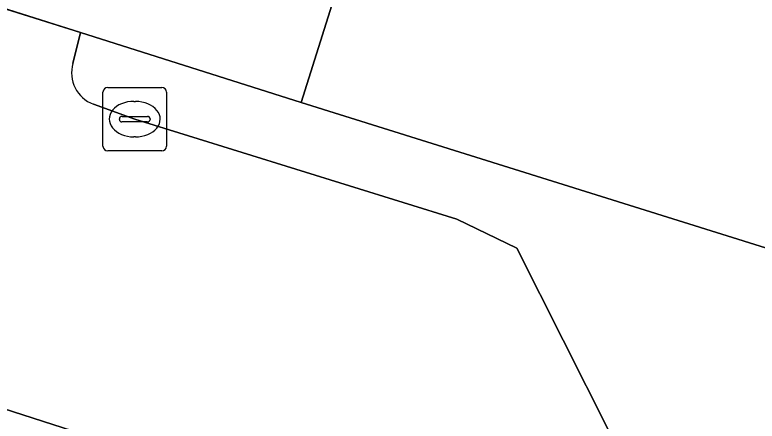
# Model space of a CAD drawing. Extents: x 160675 to 161153, y 383241 to 383714.
# Drawn here: x 160952.37 to 160964.06, y 383381.58 to 383387.98 of the extents above; entities that cross this region are included whole.
import ezdxf

# ---------------------------------------------------------------- set-up
doc = ezdxf.new("R2010")
doc.units = 0
for name, color, linetype in [('IMGEO_Groenvoorziening', 7, 'Continuous'), ('IMGEO_Hek', 7, 'Continuous'), ('IMGEO_Kolk', 7, 'Continuous'), ('IMGEO_Pand', 7, 'Continuous'), ('IMGEO_Parkeervlak_open', 7, 'Continuous'), ('IMGEO_Rijbaan_lokaal_open', 7, 'Continuous'), ('IMGEO_Voetpad_open', 7, 'Continuous')]:
    doc.layers.add(name, color=color, linetype=linetype)

msp = doc.modelspace()

# ---------------------------------------------------------------- linework, layer by layer
at = {"layer": 'IMGEO_Groenvoorziening'}
for points in [[(160984.628, 383377.743), (160984.676, 383377.898), (160956.878, 383386.599), (160953.403, 383387.701), (160953.282, 383387.214)], [(160953.605, 383386.573), (160954.258, 383386.338), (160959.333, 383384.763), (160960.274, 383384.306), (160961.737, 383381.406)]]:
    msp.add_lwpolyline(points, dxfattribs=at)
msp.add_arc((160953.79, 383387.068), 0.528, 163.9429, 249.5442, dxfattribs=at)
at = {"layer": 'IMGEO_Hek'}
for points in [[(160953.403, 383387.701), (160947.221, 383389.66)], [(160956.878, 383386.599), (160953.403, 383387.701)]]:
    msp.add_lwpolyline(points, dxfattribs=at)
at = {"layer": 'IMGEO_Kolk'}
for p, q in [((160953.831, 383386.837), (160954.683, 383386.837)), ((160953.756, 383385.911), (160953.756, 383386.763)), ((160954.757, 383386.763), (160954.757, 383385.911)), ((160954.244, 383386.617), (160954.269, 383386.617)), ((160954.058, 383386.38), (160954.456, 383386.38)), ((160954.015, 383386.331), (160954.015, 383386.343)), ((160954.453, 383386.294), (160954.055, 383386.294)), ((160954.499, 383386.343), (160954.499, 383386.331)), ((160954.267, 383386.057), (160954.242, 383386.057)), ((160954.683, 383385.837), (160953.831, 383385.837))]:
    msp.add_line(p, q, dxfattribs=at)
for points in [[(160953.831, 383386.837), (160954.683, 383386.837)], [(160953.756, 383385.911), (160953.756, 383386.763)], [(160954.757, 383386.763), (160954.757, 383385.911)], [(160954.683, 383385.837), (160953.831, 383385.837)]]:
    msp.add_lwpolyline(points, dxfattribs=at)
for centre, radius, start, end in [((160953.833, 383386.761), 0.0765, 91.552, 178.448), ((160953.833, 383386.761), 0.0765, 91.552, 178.448), ((160954.681, 383386.761), 0.0765, 1.552, 88.448), ((160954.681, 383386.761), 0.0765, 1.552, 88.448), ((160954.055, 383386.34), 0.0403, 85.8775, 175.7526), ((160954.46, 383386.342), 0.0386, 1.7309, 96.639), ((160954.052, 383386.33), 0.0366, 178.938, 274.7102), ((160954.456, 383386.337), 0.043, 264.8664, 352.4533), ((160953.833, 383385.913), 0.0765, 181.552, 268.448), ((160953.833, 383385.913), 0.0765, 181.552, 268.448), ((160954.681, 383385.913), 0.0765, 271.552, 358.448), ((160954.681, 383385.913), 0.0765, 271.552, 358.448)]:
    msp.add_arc(centre, radius, start, end, dxfattribs=at)
for centre, major_axis, ratio, start_param, end_param in [((160954.243, 383386.337), (-0.387, 0.002), 0.722429, 4.712389, 7.853982), ((160954.268, 383386.337), (-0.39, 0.002), 0.717154, 1.570796, 4.712389)]:
    msp.add_ellipse(centre, major_axis=major_axis, ratio=ratio, start_param=start_param, end_param=end_param, dxfattribs=at)
at = {"layer": 'IMGEO_Pand'}
msp.add_lwpolyline([(160990.957, 383414.155), (160967.849, 383421.416), (160964.397, 383410.461), (160959.18, 383393.905), (160956.878, 383386.599), (160984.676, 383377.898), (160992.903, 383375.323)], dxfattribs=at)
at = {"layer": 'IMGEO_Parkeervlak_open'}
msp.add_lwpolyline([(160953.275, 383381.428), (160937.803, 383386.409), (160902.588, 383397.698), (160901.917, 383395.611), (160905.032, 383394.612), (160936.244, 383384.606), (160952.13, 383379.495), (160952.654, 383381.092)], dxfattribs=at)
at = {"layer": 'IMGEO_Rijbaan_lokaal_open'}
for points in [[(160870.773, 383407.909), (160899.445, 383398.723), (160902.588, 383397.698), (160937.803, 383386.409), (160953.275, 383381.428), (160955.527, 383379.454), (160957.362, 383377.84), (160957.988, 383377.643), (160975.522, 383372.116), (160978.404, 383371.21), (160983.568, 383369.569)], [(160953.282, 383387.214), (160953.403, 383387.701), (160950.774, 383388.534), (160947.221, 383389.66), (160947.062, 383389.199)], [(160961.737, 383381.406), (160960.274, 383384.306), (160959.333, 383384.763), (160954.258, 383386.338), (160953.605, 383386.573)]]:
    msp.add_lwpolyline(points, dxfattribs=at)
msp.add_arc((160953.79, 383387.068), 0.528, 163.9429, 249.5442, dxfattribs=at)
at = {"layer": 'IMGEO_Voetpad_open'}
msp.add_lwpolyline([(160952.252, 383393.077), (160952.131, 383392.705), (160950.774, 383388.534), (160953.403, 383387.701), (160956.878, 383386.599), (160959.18, 383393.905)], dxfattribs=at)

doc.saveas('drawing.dxf')
